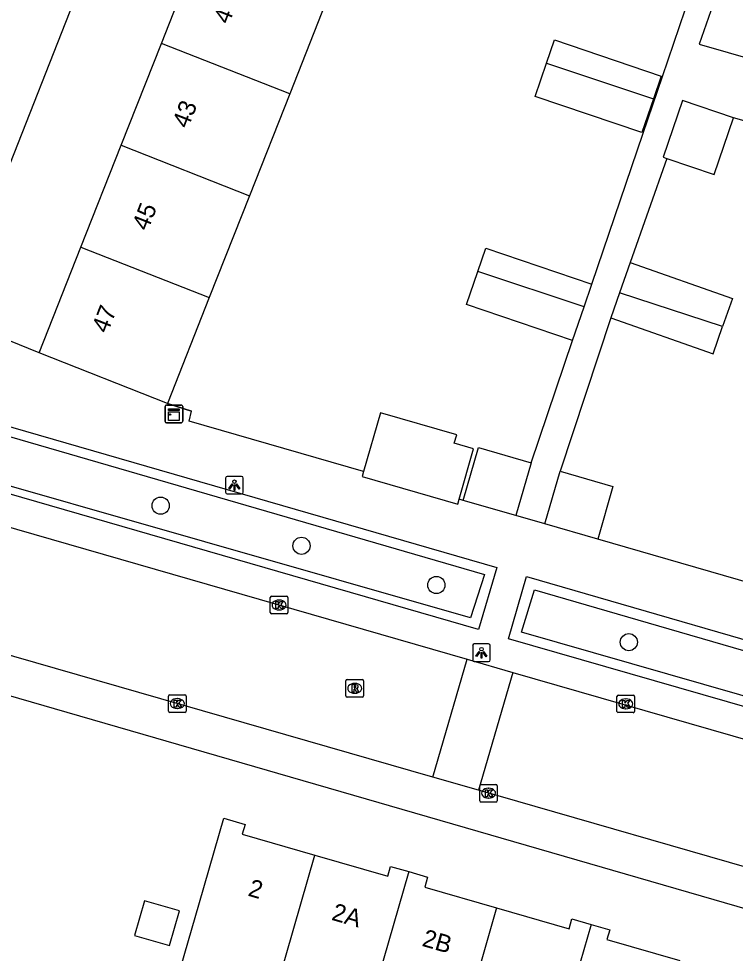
# Model space of a CAD drawing. Extents: x 159822 to 160765, y 380693 to 381634.
# Drawn here: x 160286.1 to 160326.9, y 381176.6 to 381229.8 of the extents above; entities that cross this region are included whole.
import ezdxf

# ---------------------------------------------------------------- set-up
doc = ezdxf.new("R2010")
doc.units = 0
for name, color, linetype in [('IMGEO_Boom', 7, 'Continuous'), ('IMGEO_Haag', 7, 'Continuous'), ('IMGEO_Kast', 7, 'Continuous'), ('IMGEO_Kolk', 7, 'Continuous'), ('IMGEO_Lichtpunt', 7, 'Continuous'), ('IMGEO_Muur', 7, 'Continuous'), ('IMGEO_Pand', 7, 'Continuous'), ('IMGEO_Pand_nummerreeks', 7, 'Continuous'), ('IMGEO_Rijbaan_lokaal_open', 7, 'Continuous'), ('IMGEO_Rioolput', 7, 'Continuous'), ('IMGEO_Voetpad_open', 7, 'Continuous')]:
    doc.layers.add(name, color=color, linetype=linetype)

msp = doc.modelspace()

# ---------------------------------------------------------------- linework, layer by layer
at = {"layer": 'IMGEO_Boom'}
for centre in [(160294.205, 381202.058), (160302.221, 381199.775), (160309.895, 381197.542), (160320.847, 381194.291)]:
    msp.add_circle(centre, 0.489, dxfattribs=at)
at = {"layer": 'IMGEO_Haag'}
for points in [[(160281.163, 381205.387), (160281.602, 381207.16), (160312.641, 381198.133), (160311.844, 381195.681), (160281.587, 381204.319)], [(160341.76, 381187.106), (160314.739, 381194.861), (160315.481, 381197.269), (160333.837, 381191.934)]]:
    msp.add_lwpolyline(points, dxfattribs=at)
at = {"layer": 'IMGEO_Kast'}
for p, q in [((160294.461, 381206.852), (160294.461, 381207.693)), ((160294.461, 381207.693), (160294.461, 381206.852)), ((160294.536, 381207.777), (160295.377, 381207.777)), ((160295.377, 381207.777), (160294.536, 381207.777)), ((160295.461, 381207.702), (160295.461, 381206.861)), ((160295.461, 381206.861), (160295.461, 381207.702)), ((160295.386, 381206.777), (160294.545, 381206.777)), ((160294.545, 381206.777), (160295.386, 381206.777))]:
    msp.add_line(p, q, dxfattribs=at)
for points in [[(160294.656, 381207.567), (160295.256, 381207.567), (160295.256, 381207.482), (160294.656, 381207.482), (160294.656, 381207.567)], [(160294.656, 381207.392), (160295.256, 381207.392), (160295.256, 381206.903), (160294.656, 381206.903), (160294.656, 381207.392)]]:
    msp.add_lwpolyline(points, dxfattribs=at)
msp.add_circle((160294.74, 381207.241), 0.0377, dxfattribs=at)
for centre, start, end in [((160294.539, 381207.699), 92.4484, 184.2845), ((160294.539, 381207.699), 92.4484, 184.2845), ((160295.383, 381207.699), 2.4484, 94.2845), ((160295.383, 381207.699), 2.4484, 94.2845), ((160294.539, 381206.855), 182.4484, 274.2845), ((160294.539, 381206.855), 182.4484, 274.2845), ((160295.383, 381206.855), 272.4484, 4.2845), ((160295.383, 381206.855), 272.4484, 4.2845)]:
    msp.add_arc(centre, 0.0779, start, end, dxfattribs=at)
at = {"layer": 'IMGEO_Kolk'}
for p, q in [((160300.445, 381195.982), (160300.445, 381196.834)), ((160300.52, 381196.908), (160301.372, 381196.908)), ((160300.933, 381196.688), (160300.958, 381196.688)), ((160301.446, 381196.834), (160301.446, 381195.982)), ((160300.956, 381196.128), (160300.931, 381196.128)), ((160301.372, 381195.908), (160300.52, 381195.908)), ((160294.656, 381190.371), (160294.656, 381191.223)), ((160294.731, 381191.297), (160295.583, 381191.297)), ((160295.657, 381191.223), (160295.657, 381190.371)), ((160320.173, 381190.354), (160320.173, 381191.206)), ((160320.248, 381191.28), (160321.1, 381191.28)), ((160321.174, 381191.206), (160321.174, 381190.354)), ((160295.144, 381191.077), (160295.169, 381191.077)), ((160320.661, 381191.06), (160320.686, 381191.06)), ((160295.583, 381190.297), (160294.731, 381190.297)), ((160295.167, 381190.517), (160295.142, 381190.517)), ((160321.1, 381190.28), (160320.248, 381190.28)), ((160320.684, 381190.5), (160320.659, 381190.5)), ((160312.362, 381185.27), (160312.362, 381186.122)), ((160312.437, 381186.196), (160313.289, 381186.196)), ((160312.85, 381185.976), (160312.875, 381185.976)), ((160313.363, 381186.122), (160313.363, 381185.27)), ((160312.873, 381185.416), (160312.848, 381185.416)), ((160313.289, 381185.196), (160312.437, 381185.196))]:
    msp.add_line(p, q, dxfattribs=at)
for points in [[(160300.445, 381195.982), (160300.445, 381196.834)], [(160300.52, 381196.908), (160301.372, 381196.908)], [(160300.766, 381196.608), (160300.889, 381196.608), (160300.889, 381196.457), (160301.019, 381196.608), (160301.183, 381196.608), (160301.037, 381196.457), (160301.19, 381196.208), (160301.038, 381196.208), (160300.953, 381196.372), (160300.889, 381196.305), (160300.889, 381196.208), (160300.766, 381196.208), (160300.766, 381196.608)], [(160301.446, 381196.834), (160301.446, 381195.982)], [(160301.372, 381195.908), (160300.52, 381195.908)], [(160294.656, 381190.371), (160294.656, 381191.223)], [(160294.731, 381191.297), (160295.583, 381191.297)], [(160295.657, 381191.223), (160295.657, 381190.371)], [(160320.173, 381190.354), (160320.173, 381191.206)], [(160320.248, 381191.28), (160321.1, 381191.28)], [(160321.174, 381191.206), (160321.174, 381190.354)], [(160294.977, 381190.997), (160295.1, 381190.997), (160295.1, 381190.846), (160295.23, 381190.997), (160295.394, 381190.997), (160295.248, 381190.846), (160295.401, 381190.597), (160295.249, 381190.597), (160295.164, 381190.761), (160295.1, 381190.694), (160295.1, 381190.597), (160294.977, 381190.597), (160294.977, 381190.997)], [(160320.494, 381190.98), (160320.617, 381190.98), (160320.617, 381190.829), (160320.747, 381190.98), (160320.911, 381190.98), (160320.765, 381190.829), (160320.918, 381190.58), (160320.766, 381190.58), (160320.681, 381190.744), (160320.617, 381190.677), (160320.617, 381190.58), (160320.494, 381190.58), (160320.494, 381190.98)], [(160295.583, 381190.297), (160294.731, 381190.297)], [(160321.1, 381190.28), (160320.248, 381190.28)], [(160312.362, 381185.27), (160312.362, 381186.122)], [(160312.437, 381186.196), (160313.289, 381186.196)], [(160312.683, 381185.896), (160312.806, 381185.896), (160312.806, 381185.745), (160312.936, 381185.896), (160313.1, 381185.896), (160312.954, 381185.745), (160313.107, 381185.496), (160312.955, 381185.496), (160312.87, 381185.66), (160312.806, 381185.593), (160312.806, 381185.496), (160312.683, 381185.496), (160312.683, 381185.896)], [(160313.363, 381186.122), (160313.363, 381185.27)], [(160313.289, 381185.196), (160312.437, 381185.196)]]:
    msp.add_lwpolyline(points, dxfattribs=at)
for centre, start, end in [((160300.522, 381196.832), 91.552, 178.448), ((160300.522, 381196.832), 91.552, 178.448), ((160301.37, 381196.832), 1.552, 88.448), ((160301.37, 381196.832), 1.552, 88.448), ((160300.522, 381195.984), 181.552, 268.448), ((160300.522, 381195.984), 181.552, 268.448), ((160301.37, 381195.984), 271.552, 358.448), ((160301.37, 381195.984), 271.552, 358.448), ((160294.733, 381191.221), 91.552, 178.448), ((160294.733, 381191.221), 91.552, 178.448), ((160295.581, 381191.221), 1.552, 88.448), ((160295.581, 381191.221), 1.552, 88.448), ((160320.25, 381191.204), 91.552, 178.448), ((160320.25, 381191.204), 91.552, 178.448), ((160321.098, 381191.204), 1.552, 88.448), ((160321.098, 381191.204), 1.552, 88.448), ((160294.733, 381190.373), 181.552, 268.448), ((160294.733, 381190.373), 181.552, 268.448), ((160295.581, 381190.373), 271.552, 358.448), ((160295.581, 381190.373), 271.552, 358.448), ((160320.25, 381190.356), 181.552, 268.448), ((160320.25, 381190.356), 181.552, 268.448), ((160321.098, 381190.356), 271.552, 358.448), ((160321.098, 381190.356), 271.552, 358.448), ((160312.439, 381186.12), 91.552, 178.448), ((160312.439, 381186.12), 91.552, 178.448), ((160313.287, 381186.12), 1.552, 88.448), ((160313.287, 381186.12), 1.552, 88.448), ((160312.439, 381185.272), 181.552, 268.448), ((160312.439, 381185.272), 181.552, 268.448), ((160313.287, 381185.272), 271.552, 358.448), ((160313.287, 381185.272), 271.552, 358.448)]:
    msp.add_arc(centre, 0.0765, start, end, dxfattribs=at)
for centre, major_axis, ratio, start_param, end_param in [((160300.932, 381196.408), (-0.387, 0.002), 0.722429, 4.712389, 7.853982), ((160300.957, 381196.408), (-0.39, 0.002), 0.717154, 1.570796, 4.712389), ((160295.143, 381190.797), (-0.387, 0.002), 0.722429, 4.712389, 7.853982), ((160295.168, 381190.797), (-0.39, 0.002), 0.717154, 1.570796, 4.712389), ((160320.66, 381190.78), (-0.387, 0.002), 0.722429, 4.712389, 7.853982), ((160320.685, 381190.78), (-0.39, 0.002), 0.717154, 1.570796, 4.712389), ((160312.849, 381185.696), (-0.387, 0.002), 0.722429, 4.712389, 7.853982), ((160312.874, 381185.696), (-0.39, 0.002), 0.717154, 1.570796, 4.712389)]:
    msp.add_ellipse(centre, major_axis=major_axis, ratio=ratio, start_param=start_param, end_param=end_param, dxfattribs=at)
at = {"layer": 'IMGEO_Lichtpunt'}
for p, q in [((160297.906, 381203.63), (160297.906, 381202.823)), ((160297.906, 381203.63), (160297.906, 381202.823)), ((160298.808, 381203.725), (160298, 381203.725)), ((160298.808, 381203.725), (160298, 381203.725)), ((160298.902, 381202.823), (160298.902, 381203.63)), ((160298.902, 381202.823), (160298.902, 381203.63)), ((160298, 381202.729), (160298.808, 381202.729)), ((160298, 381202.729), (160298.808, 381202.729)), ((160311.962, 381194.093), (160311.962, 381193.286)), ((160311.962, 381194.093), (160311.962, 381193.286)), ((160312.864, 381194.188), (160312.056, 381194.188)), ((160312.864, 381194.188), (160312.056, 381194.188)), ((160312.958, 381193.286), (160312.958, 381194.093)), ((160312.958, 381193.286), (160312.958, 381194.093)), ((160312.056, 381193.192), (160312.864, 381193.192)), ((160312.056, 381193.192), (160312.864, 381193.192))]:
    msp.add_line(p, q, dxfattribs=at)
for points in [[(160298.28, 381203.294), (160298.319, 381203.266), (160298.131, 381203.004), (160298.093, 381203.031), (160298.28, 381203.294)], [(160298.382, 381203.246), (160298.429, 381203.246), (160298.429, 381202.924), (160298.382, 381202.924), (160298.382, 381203.246)], [(160298.492, 381203.266), (160298.53, 381203.293), (160298.717, 381203.031), (160298.678, 381203.003), (160298.492, 381203.266)], [(160312.336, 381193.757), (160312.375, 381193.729), (160312.187, 381193.467), (160312.149, 381193.494), (160312.336, 381193.757)], [(160312.438, 381193.709), (160312.485, 381193.709), (160312.485, 381193.387), (160312.438, 381193.387), (160312.438, 381193.709)], [(160312.548, 381193.729), (160312.586, 381193.756), (160312.773, 381193.494), (160312.734, 381193.466), (160312.548, 381193.729)]]:
    msp.add_lwpolyline(points, dxfattribs=at)
for centre in [(160298.405, 381203.428), (160312.461, 381193.891)]:
    msp.add_circle(centre, 0.0994, dxfattribs=at)
for centre, start, end in [((160298, 381203.63), 90, 180), ((160298, 381203.63), 90, 180), ((160298.808, 381203.63), 0, 90), ((160298.808, 381203.63), 0, 90), ((160298, 381202.823), 180, 270), ((160298, 381202.823), 180, 270), ((160298.808, 381202.823), 270, 0), ((160298.808, 381202.823), 270, 360), ((160312.056, 381194.093), 90, 180), ((160312.056, 381194.093), 90, 180), ((160312.864, 381194.093), 0, 90), ((160312.864, 381194.093), 0, 90), ((160312.056, 381193.286), 180, 270), ((160312.056, 381193.286), 180, 270), ((160312.864, 381193.286), 270, 0), ((160312.864, 381193.286), 270, 360)]:
    msp.add_arc(centre, 0.0946, start, end, dxfattribs=at)
at = {"layer": 'IMGEO_Muur'}
msp.add_lwpolyline([(160294.599, 381207.871), (160295.955, 381207.43)], dxfattribs=at)
at = {"layer": 'IMGEO_Pand'}
for points in [[(160294.252, 381228.362), (160296.54, 381234.164)], [(160303.841, 381231.301), (160301.552, 381225.499)], [(160316.166, 381227.227), (160316.618, 381228.556), (160322.684, 381226.493), (160322.248, 381225.209)], [(160291.963, 381222.561), (160294.252, 381228.362)], [(160301.552, 381225.499), (160294.252, 381228.362)], [(160322.248, 381225.209), (160321.592, 381223.283), (160315.526, 381225.347), (160316.166, 381227.227)], [(160316.166, 381227.227), (160322.248, 381225.209)], [(160301.552, 381225.499), (160299.264, 381219.696)], [(160326.797, 381224.131), (160323.903, 381225.115), (160322.805, 381221.887), (160323.007, 381221.818)], [(160323.007, 381221.818), (160325.699, 381220.903), (160326.797, 381224.131)], [(160289.675, 381216.759), (160291.963, 381222.561)], [(160291.963, 381222.561), (160299.264, 381219.696)], [(160299.264, 381219.696), (160296.975, 381213.895)], [(160287.303, 381210.745), (160289.675, 381216.759)], [(160289.675, 381216.759), (160296.975, 381213.895)], [(160312.251, 381215.385), (160312.704, 381216.714), (160318.733, 381214.663)], [(160320.927, 381215.901), (160320.317, 381214.166)], [(160320.927, 381215.901), (160326.748, 381213.854), (160326.183, 381212.249)], [(160317.641, 381211.453), (160311.612, 381213.505), (160312.251, 381215.385)], [(160318.297, 381213.379), (160312.251, 381215.385)], [(160318.297, 381213.379), (160318.733, 381214.663)], [(160320.317, 381214.166), (160319.817, 381212.743)], [(160326.183, 381212.249), (160320.317, 381214.166)], [(160296.975, 381213.895), (160294.599, 381207.871)], [(160317.641, 381211.453), (160318.297, 381213.379)], [(160319.817, 381212.743), (160325.637, 381210.696), (160326.183, 381212.249)], [(160294.599, 381207.871), (160287.303, 381210.745)], [(160311.193, 381202.43), (160312.018, 381205.287), (160310.912, 381205.606), (160311.053, 381206.095), (160306.714, 381207.349), (160305.747, 381204.003)], [(160311.43, 381202.361), (160312.298, 381205.367), (160315.285, 381204.504)], [(160315.285, 381204.504), (160314.417, 381201.498)], [(160305.747, 381204.003), (160305.665, 381203.72), (160311.111, 381202.147), (160311.193, 381202.43)], [(160316.072, 381201.02), (160316.937, 381204.012)], [(160316.937, 381204.012), (160319.941, 381203.144), (160319.076, 381200.152)], [(160314.417, 381201.498), (160311.43, 381202.361)], [(160319.076, 381200.152), (160316.072, 381201.02)], [(160294.92, 381174.292), (160296.416, 381179.471), (160297.804, 381184.274), (160299.012, 381183.926), (160298.85, 381183.365), (160302.975, 381182.173)], [(160300.546, 381173.74), (160302.975, 381182.173)], [(160302.975, 381182.173), (160307.13, 381180.973), (160307.292, 381181.531), (160308.326, 381181.233)], [(160308.326, 381181.233), (160305.442, 381171.243)], [(160308.326, 381181.233), (160309.398, 381180.923), (160309.234, 381180.355), (160313.324, 381179.174)], [(160292.724, 381177.599), (160294.707, 381177.026), (160295.279, 381179.005), (160293.295, 381179.578), (160292.724, 381177.599)], [(160313.324, 381179.174), (160310.912, 381170.754)], [(160313.324, 381179.174), (160317.448, 381177.983), (160317.609, 381178.543), (160318.713, 381178.224)], [(160318.713, 381178.224), (160315.781, 381168.136)], [(160318.713, 381178.224), (160319.759, 381177.922), (160319.603, 381177.382), (160323.754, 381176.183)]]:
    msp.add_lwpolyline(points, dxfattribs=at)
at = {"layer": 'IMGEO_Rijbaan_lokaal_open'}
for points in [[(160276.377, 381203.813), (160277.528, 381203.235), (160277.992, 381203.077), (160279.332, 381202.672), (160282.041, 381201.853), (160311.651, 381193.323)], [(160309.697, 381186.611), (160281.102, 381194.84), (160280.242, 381195.101), (160275.635, 381196.42)], [(160309.697, 381186.611), (160311.651, 381193.323)], [(160311.651, 381193.323), (160314.255, 381192.573)], [(160314.255, 381192.573), (160312.301, 381185.861)], [(160314.255, 381192.573), (160340.664, 381184.965)], [(160312.301, 381185.861), (160309.697, 381186.611)], [(160329.797, 381180.826), (160312.301, 381185.861)]]:
    msp.add_lwpolyline(points, dxfattribs=at)
at = {"layer": 'IMGEO_Rioolput'}
for p, q in [((160304.749, 381191.237), (160304.749, 381192.089)), ((160304.824, 381192.163), (160305.676, 381192.163)), ((160305.237, 381191.943), (160305.262, 381191.943)), ((160305.75, 381192.089), (160305.75, 381191.237)), ((160305.26, 381191.383), (160305.235, 381191.383)), ((160305.676, 381191.163), (160304.824, 381191.163))]:
    msp.add_line(p, q, dxfattribs=at)
for points in [[(160304.749, 381191.237), (160304.749, 381192.089)], [(160304.824, 381192.163), (160305.676, 381192.163)], [(160305.338, 381191.861), (160305.086, 381191.863), (160305.086, 381191.463)], [(160305.264, 381191.782), (160305.21, 381191.782), (160305.21, 381191.701)], [(160305.75, 381192.089), (160305.75, 381191.237)], [(160305.086, 381191.463), (160305.21, 381191.463), (160305.21, 381191.625), (160305.221, 381191.625)], [(160305.21, 381191.701), (160305.262, 381191.701)], [(160305.268, 381191.596), (160305.339, 381191.463), (160305.479, 381191.463), (160305.414, 381191.589)], [(160305.676, 381191.163), (160304.824, 381191.163)]]:
    msp.add_lwpolyline(points, dxfattribs=at)
for centre, radius, start, end in [((160304.826, 381192.087), 0.0765, 91.552, 178.448), ((160304.826, 381192.087), 0.0765, 91.552, 178.448), ((160305.27, 381191.686), 0.0964, 77.0061, 93.1865), ((160305.284, 381191.743), 0.0378, 276.6634, 79.6772), ((160305.337, 381191.751), 0.109, 350.3612, 89.416), ((160305.335, 381191.751), 0.112, 277.5842, 350.9817), ((160305.674, 381192.087), 0.0765, 1.552, 88.448), ((160305.674, 381192.087), 0.0765, 1.552, 88.448), ((160304.826, 381191.239), 0.0765, 181.552, 268.448), ((160304.826, 381191.239), 0.0765, 181.552, 268.448), ((160305.22, 381191.572), 0.0533, 26.0293, 88.6989), ((160305.246, 381191.89), 0.19, 274.7715, 282.9687), ((160305.319, 381191.536), 0.108, 29.5134, 73.7905), ((160305.674, 381191.239), 0.0765, 271.552, 358.448), ((160305.674, 381191.239), 0.0765, 271.552, 358.448)]:
    msp.add_arc(centre, radius, start, end, dxfattribs=at)
for centre, major_axis, ratio, start_param, end_param in [((160305.236, 381191.663), (-0.387, 0.002), 0.722429, 4.712389, 7.853982), ((160305.261, 381191.663), (-0.39, 0.002), 0.717154, 1.570796, 4.712389)]:
    msp.add_ellipse(centre, major_axis=major_axis, ratio=ratio, start_param=start_param, end_param=end_param, dxfattribs=at)
at = {"layer": 'IMGEO_Voetpad_open'}
for points in [[(160302.836, 381265.248), (160296.834, 381250), (160292.437, 381238.829), (160282.201, 381212.828)], [(160318.733, 381214.663), (160321.664, 381223.259), (160322.755, 381226.469), (160325.669, 381235.035), (160326.76, 381238.245), (160329.684, 381246.842), (160330.776, 381250.051), (160332.03, 381253.739), (160315.295, 381260.34)], [(160326.584, 381233.275), (160324.84, 381228.316), (160341.218, 381223.607)], [(160338.333, 381220.87), (160326.797, 381224.131)], [(160323.007, 381221.818), (160320.927, 381215.901)], [(160287.303, 381210.745), (160282.201, 381212.828)], [(160319.817, 381212.743), (160316.937, 381204.012)], [(160315.285, 381204.504), (160317.641, 381211.453)], [(160280.553, 381205.587), (160280.593, 381205.717), (160281.248, 381207.882), (160282.456, 381207.503), (160284.205, 381206.958), (160313.337, 381198.549)], [(160305.747, 381204.003), (160295.833, 381206.867), (160295.955, 381207.43), (160294.599, 381207.871)], [(160313.337, 381198.549), (160312.294, 381195.014), (160281.437, 381203.919)], [(160311.43, 381202.361), (160311.193, 381202.43)], [(160316.072, 381201.02), (160314.417, 381201.498)], [(160336.086, 381196.253), (160334.506, 381196.675), (160334.238, 381195.771), (160319.076, 381200.152)], [(160341.683, 381186.509), (160313.991, 381194.487), (160315.034, 381198.022), (160334.012, 381192.521)], [(160278.3, 381193.36), (160329.156, 381178.647)]]:
    msp.add_lwpolyline(points, dxfattribs=at)

# ---------------------------------------------------------------- texts
at = {"layer": 'IMGEO_Pand_nummerreeks'}
for s, rotation, p in [('41', 68.5519, (160298.094, 381229.408)), ('43', 68.5519, (160295.762, 381223.473)), ('45', 68.5519, (160293.472, 381217.643)), ('47', 68.5519, (160291.181, 381211.813)), ('2', 343.8013, (160299.128, 381179.876)), ('2A', 343.9912, (160303.882, 381178.501)), ('2B', 343.8868, (160309.031, 381177.02))]:
    msp.add_text(s, height=1, rotation=rotation, dxfattribs=at).set_placement(p)

doc.saveas('drawing.dxf')
